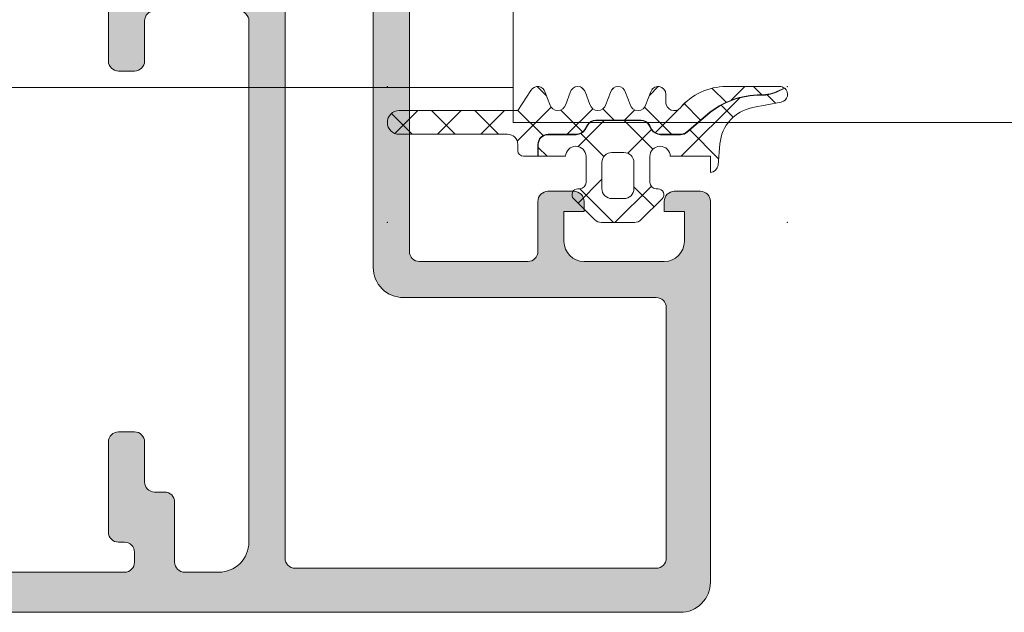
# Model space of a CAD drawing. Header units: millimetres. Extents: x 213386 to 506888, y 183055 to 450952.
# Tile 760 of 1056: x 387020 to 387069, y 342575 to 342605. Entities that reach past the tile are written whole.
import ezdxf

# ---------------------------------------------------------------- set-up
doc = ezdxf.new("R2010")
doc.units = ezdxf.units.MM
doc.layers.add('FASÁDA DETAILNÍ', color=255, linetype='Continuous', lineweight=0)
doc.layers.add('NOVA', color=255, linetype='Continuous', lineweight=0)

# ---------------------------------------------------------------- blocks, each defined once
blk = doc.blocks.new('A$C69D17D4D')
at = {"layer": 'FASÁDA DETAILNÍ'}
h = blk.add_hatch(color=256, dxfattribs=at)
edge = h.paths.add_edge_path(flags=16)
edge.add_ellipse((-10926.70542194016, 24829.51812637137), major_axis=(-0.4999740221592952, 0), ratio=1, start_angle=-0.002977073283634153, end_angle=90.00297707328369)
edge.add_line((-10926.70539596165, 24829.01815234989), (-10908.70539596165, 24829.01815234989))
edge.add_ellipse((-10908.70536998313, 24829.51812637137), major_axis=(-0.4999740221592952, 0), ratio=1, start_angle=89.99702292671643, end_angle=180.0029770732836)
edge.add_line((-10908.20539596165, 24829.51815234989), (-10908.20539596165, 24842.01815234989))
edge.add_ellipse((-10908.70541778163, 24842.0181305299), major_axis=(-0.5000218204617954, 0), ratio=1, start_angle=180.0025002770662, end_angle=269.9974997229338)
edge.add_line((-10908.70539596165, 24842.51815234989), (-10921.30844696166, 24842.51815234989))
edge.add_ellipse((-10921.30844808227, 24844.01815122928), major_axis=(-1.499998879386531, 0), ratio=1, start_angle=-4.2804329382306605e-05, end_angle=90.00004280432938, ccw=False)
edge.add_line((-10922.80844696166, 24844.01815234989), (-10922.80844696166, 24857.01814034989))
edge.add_ellipse((-10923.30844658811, 24857.01814072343), major_axis=(-0.4999996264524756, 0), ratio=1, start_angle=179.9999571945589, end_angle=270.0000428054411)
edge.add_line((-10923.30844696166, 24857.51814034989), (-10926.70539596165, 24857.51814034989))
edge.add_ellipse((-10926.70539633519, 24857.01814072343), major_axis=(-0.4999996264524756, 0), ratio=1, start_angle=-90.00004280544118, end_angle=4.280544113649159e-05)
edge.add_line((-10927.20539596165, 24857.01814034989), (-10927.20539596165, 24829.51815234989))
edge = h.paths.add_edge_path()
edge.add_line((-10956.00539096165, 24828.3181403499), (-10956.00539096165, 24831.3181403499))
edge.add_line((-10956.00539096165, 24831.3181403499), (-10954.00539096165, 24831.3181403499))
edge.add_arc((-10954.00536498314, 24830.81816632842), 0.4999740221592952, -0.002977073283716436, 90.00297707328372, ccw=False)
edge.add_line((-10953.50539096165, 24830.8181403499), (-10953.50539096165, 24830.3181403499))
edge.add_line((-10953.50539096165, 24830.3181403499), (-10954.50539096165, 24830.3181403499))
edge.add_line((-10954.50539096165, 24830.3181403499), (-10954.50539096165, 24829.3181403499))
edge.add_arc((-10953.50532683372, 24829.31820447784), 1.000064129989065, 180.0036740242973, 269.9963259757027)
edge.add_line((-10953.50539096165, 24828.3181403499), (-10949.50539096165, 24828.3181403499))
edge.add_arc((-10949.50542094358, 24829.31817033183), 1.00002998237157, 270.0017177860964, 359.9982822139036)
edge.add_line((-10948.50539096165, 24829.3181403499), (-10948.50539096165, 24830.3181403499))
edge.add_line((-10948.50539096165, 24830.3181403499), (-10949.50539096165, 24830.3181403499))
edge.add_line((-10949.50539096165, 24830.3181403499), (-10949.50539096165, 24830.8181403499))
edge.add_arc((-10949.00538536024, 24830.81813474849), 0.5000056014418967, 90.00064186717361, 179.9993581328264, ccw=False)
edge.add_line((-10949.00539096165, 24831.3181403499), (-10946.20538796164, 24831.3181403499))
edge.add_arc((-10946.20538796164, 24830.8181403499), 0.5, -90, 90, ccw=False)
edge.add_line((-10946.20538796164, 24830.3181403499), (-10946.50539096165, 24830.3181403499))
edge.add_arc((-10946.50538023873, 24829.81812962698), 0.5000107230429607, 90.00122873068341, 179.9987712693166)
edge.add_line((-10947.00539096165, 24829.8181403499), (-10947.00539096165, 24829.3181403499))
edge.add_arc((-10946.50532303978, 24829.31820827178), 0.5000679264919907, 180.0077822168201, 269.9922177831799)
edge.add_line((-10946.50539096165, 24828.8181403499), (-10935.20539596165, 24828.8181403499))
edge.add_arc((-10935.20541778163, 24829.31816216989), 0.5000218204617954, 270.0025002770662, 359.9974997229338)
edge.add_line((-10934.70539596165, 24829.3181403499), (-10934.70539596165, 24829.8181403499))
edge.add_arc((-10935.20533328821, 24829.81820302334), 0.4999373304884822, 359.9928172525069, 450.0071827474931)
edge.add_line((-10935.20539596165, 24830.3181403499), (-10935.50539896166, 24830.3181403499))
edge.add_arc((-10935.50533616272, 24830.81820314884), 0.5000628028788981, 180.0071953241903, 269.9928046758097, ccw=False)
edge.add_line((-10936.00539896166, 24830.8181403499), (-10936.00539896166, 24835.3181403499))
edge.add_arc((-10935.50539336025, 24835.31813474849), 0.5000056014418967, 90.00064186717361, 179.9993581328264, ccw=False)
edge.add_line((-10935.50539896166, 24835.8181403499), (-10934.70539596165, 24835.8181403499))
edge.add_arc((-10934.70536998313, 24835.31816632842), 0.4999740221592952, -0.002977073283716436, 90.00297707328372, ccw=False)
edge.add_line((-10934.20539596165, 24835.3181403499), (-10934.20539596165, 24833.3181403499))
edge.add_arc((-10933.70532803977, 24833.31820827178), 0.5000679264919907, 180.0077822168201, 269.9922177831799)
edge.add_line((-10933.70539596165, 24832.8181403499), (-10933.20539596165, 24832.8181403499))
edge.add_arc((-10933.20533328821, 24832.31820302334), 0.4999373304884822, -0.007182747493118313, 90.00718274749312, ccw=False)
edge.add_line((-10932.70539596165, 24832.3181403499), (-10932.70539596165, 24829.3181403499))
edge.add_arc((-10932.20534084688, 24829.31819546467), 0.5000551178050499, 180.0063149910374, 269.9936850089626)
edge.add_line((-10932.20539596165, 24828.8181403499), (-10930.50539896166, 24828.8181403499))
edge.add_arc((-10930.50536711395, 24830.31810850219), 1.499968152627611, 269.9987834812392, 360.0012165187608)
edge.add_line((-10929.00539896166, 24830.3181403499), (-10929.00539896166, 24856.3181403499))
edge.add_arc((-10929.5053781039, 24856.31816120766), 0.4999791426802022, 359.9976097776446, 450.0023902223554)
edge.add_line((-10929.50539896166, 24856.8181403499), (-10933.70539596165, 24856.8181403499))
edge.add_arc((-10933.70539036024, 24856.31813474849), 0.5000056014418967, 90.0006418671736, 179.9993581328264)
edge.add_line((-10934.20539596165, 24856.3181403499), (-10934.20539596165, 24854.3181403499))
edge.add_arc((-10934.70541778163, 24854.31816216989), 0.5000218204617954, 270.00250027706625, 359.99749972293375, ccw=False)
edge.add_line((-10934.70539596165, 24853.8181403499), (-10935.50539896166, 24853.8181403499))
edge.add_arc((-10935.50534640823, 24854.31819290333), 0.5000525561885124, 180.0060215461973, 269.9939784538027, ccw=False)
edge.add_line((-10936.00539896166, 24854.3181403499), (-10936.00539896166, 24859.31814134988))
edge.add_line((-10936.00539896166, 24859.31814134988), (-10935.78807796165, 24860.07603034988))
edge.add_arc((-10936.07645637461, 24860.15872166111), 0.2999999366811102, 343.9999757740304, 412.0951853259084)
edge.add_arc((-10935.70784582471, 24860.63214150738), 0.3000001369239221, 180.0000300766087, 232.0952819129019, ccw=False)
edge.add_line((-10936.00784596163, 24860.6321413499), (-10936.00784396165, 24862.69628834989))
edge.add_arc((-10935.60784456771, 24862.69628880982), 0.3999993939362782, 68.02623046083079, 180.000065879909, ccw=False)
edge.add_line((-10935.45817196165, 24863.0672303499), (-10933.43494296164, 24862.2508693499))
edge.add_arc((-10933.50977957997, 24862.06539908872), 0.199999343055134, -24.14109237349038, 68.02609214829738, ccw=False)
edge.add_line((-10933.32727196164, 24861.98360234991), (-10934.39559196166, 24859.5999173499))
edge.add_arc((-10934.21308385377, 24859.51812064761), 0.1999997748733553, 155.8589745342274, 270.819900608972)
edge.add_line((-10934.21022196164, 24859.31814134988), (-10922.90614196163, 24859.3181403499))
edge.add_arc((-10922.89771024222, 24859.50955484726), 0.1916001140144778, 267.4777781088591, 361.0444500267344)
edge.add_line((-10922.70614196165, 24859.5130473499), (-10922.70614196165, 24859.93363134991))
edge.add_line((-10922.70614196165, 24859.93363134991), (-10924.13787696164, 24862.39924334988))
edge.add_arc((-10923.87853996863, 24862.55005504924), 0.2999997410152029, 105.9999717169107, 210.179196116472, ccw=False)
edge.add_line((-10923.96123096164, 24862.83843334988), (-10922.46906996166, 24863.26630434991))
edge.add_line((-10922.46906996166, 24863.26630434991), (-10921.60579496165, 24863.76471634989))
edge.add_arc((-10921.40579500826, 24863.41830610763), 0.400000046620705, 3.470122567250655e-05, 119.99998843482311, ccw=False)
edge.add_line((-10921.00579496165, 24863.41830634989), (-10921.00614196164, 24859.31037534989))
edge.add_line((-10921.00614196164, 24859.31037534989), (-10921.00844696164, 24844.81831834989))
edge.add_arc((-10920.50844711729, 24844.81814022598), 0.4999998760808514, 179.9795884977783, 270.0000178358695)
edge.add_line((-10920.50844696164, 24844.3181403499), (-10915.10540496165, 24844.3181403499))
edge.add_arc((-10915.1054045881, 24844.81813997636), 0.4999996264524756, 269.9999571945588, 360.0000428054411)
edge.add_line((-10914.60540496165, 24844.8181403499), (-10914.60540496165, 24847.3181403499))
edge.add_arc((-10914.1054053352, 24847.31814072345), 0.4999996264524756, 89.99995719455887, 180.0000428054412, ccw=False)
edge.add_line((-10914.10540496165, 24847.8181403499), (-10912.80540196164, 24847.8181403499))
edge.add_arc((-10912.80538110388, 24847.31816120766), 0.4999791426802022, -0.002390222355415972, 90.00239022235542, ccw=False)
edge.add_line((-10912.30540196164, 24847.3181403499), (-10912.30540196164, 24846.8181403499))
edge.add_line((-10912.30540196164, 24846.8181403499), (-10913.30540196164, 24846.8181403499))
edge.add_line((-10913.30540196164, 24846.8181403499), (-10913.30540196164, 24845.3181403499))
edge.add_arc((-10912.30537027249, 24845.31817203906), 1.000031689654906, 180.0018155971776, 269.9981844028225)
edge.add_line((-10912.30540196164, 24844.3181403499), (-10908.30540196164, 24844.3181403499))
edge.add_arc((-10908.30547121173, 24845.31820959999), 1.000069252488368, 270.0039674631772, 359.9960325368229)
edge.add_line((-10907.30540196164, 24845.3181403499), (-10907.30540196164, 24846.8181403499))
edge.add_line((-10907.30540196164, 24846.8181403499), (-10908.30540196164, 24846.8181403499))
edge.add_line((-10908.30540196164, 24846.8181403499), (-10908.30540196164, 24847.3181403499))
edge.add_arc((-10907.80542794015, 24847.31816632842), 0.4999740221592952, 89.99702292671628, 180.0029770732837, ccw=False)
edge.add_line((-10907.80540196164, 24847.8181403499), (-10906.50539896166, 24847.8181403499))
edge.add_arc((-10906.50540456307, 24847.31813474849), 0.5000056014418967, 0.000641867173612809, 89.99935813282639, ccw=False)
edge.add_line((-10906.00539896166, 24847.3181403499), (-10906.00539896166, 24828.3181403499))
edge.add_arc((-10907.50536967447, 24828.31811106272), 1.49997071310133, -90.00111870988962, 0.001118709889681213, ccw=False)
edge.add_line((-10907.50539896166, 24826.8181403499), (-10954.50539096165, 24826.8181403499))
edge.add_arc((-10954.50533062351, 24828.31820068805), 1.50006033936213, 180.0023046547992, 269.99769534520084, ccw=False)
h = blk.add_hatch(dxfattribs=at)
h.set_pattern_fill('ANSI37', color=256, scale=0.48, angle=270, style=0)
h.set_pattern_definition([(315, (-10906.00537125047, 24849.06411202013), (1.077630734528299, 1.077630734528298), []), (44.99999999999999, (-10906.00537125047, 24849.06411202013), (-1.077630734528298, 1.077630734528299), [])])
edge = h.paths.add_edge_path()
edge.add_line((-10913.21955742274, 24852.14752880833), (-10912.99229852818, 24852.75458631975))
edge.add_arc((-10912.61546239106, 24852.65411111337), 0.3900009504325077, 374.92936879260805, 525.0706312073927, ccw=False)
edge.add_line((-10912.23862625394, 24852.75458631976), (-10912.01136735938, 24852.14752880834))
edge.add_arc((-10911.61546239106, 24852.25411227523), 0.4100009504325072, 195.0676336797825, 344.9323663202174)
edge.add_line((-10911.21955742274, 24852.14752880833), (-10910.99229852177, 24852.75458633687))
edge.add_arc((-10910.61546239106, 24852.65411261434), 0.390000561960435, 374.92915839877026, 525.0708416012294, ccw=False)
edge.add_line((-10910.23862626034, 24852.75458633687), (-10910.0113673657, 24852.14752882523))
edge.add_arc((-10909.61546239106, 24852.25411077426), 0.4100005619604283, 195.0674286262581, 344.9325752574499)
edge.add_line((-10909.21955740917, 24852.14752885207), (-10908.99230233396, 24852.75458635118))
edge.add_arc((-10908.61541968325, 24852.65409910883), 0.3900489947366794, 360.00000000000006, 525.0706831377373, ccw=False)
edge.add_line((-10908.22537068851, 24852.65409910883), (-10908.22537068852, 24852.25411001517))
edge.add_arc((-10907.81537012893, 24852.25411001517), 0.4100005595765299, 180.0000000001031, 319.6800643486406)
edge.add_arc((-10905.22308391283, 24850.05414015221), 2.989972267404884, 449.9986695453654, 499.68006215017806, ccw=False)
edge.add_line((-10905.22301448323, 24853.04411241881), (-10902.55122289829, 24853.04411202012))
edge.add_arc((-10902.55066525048, 24852.65411202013), 0.3900003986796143, 414.3594300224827, 450.0819252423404, ccw=False)
edge.add_line((-10902.32341257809, 24852.97106080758), (-10902.58170384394, 24852.84140908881))
edge.add_arc((-10903.4744456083, 24854.61992311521), 1.990000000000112, 269.38113086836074, 296.65479126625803, ccw=False)
edge.add_arc((-10903.53929249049, 24848.616540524), 4.013732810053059, 449.381130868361, 490.6411808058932)
edge.add_line((-10906.15351601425, 24851.66217452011), (-10907.17974735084, 24850.78130764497))
edge.add_arc((-10907.49624535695, 24851.15003552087), 0.4859333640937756, 270.00000000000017, 310.6411808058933, ccw=False)
edge.add_line((-10907.49624535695, 24850.66410215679), (-10908.49384276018, 24850.66410215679))
edge.add_arc((-10908.49384276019, 24851.15410215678), 0.4900000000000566, 209.9999999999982, 269.9999999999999, ccw=False)
edge.add_line((-10908.91819520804, 24850.90910215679), (-10909.03366526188, 24851.10910215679))
edge.add_arc((-10909.4753382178, 24850.85410215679), 0.5099999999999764, 389.9999999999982, 450.0000000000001)
edge.add_line((-10909.4753382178, 24851.36410215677), (-10911.7123480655, 24851.36410215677))
edge.add_arc((-10911.71234806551, 24850.85410215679), 0.5100000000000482, 450.0000000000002, 509.999999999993)
edge.add_line((-10912.15402102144, 24851.1091021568), (-10912.26949107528, 24850.9091021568))
edge.add_arc((-10912.69384352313, 24851.15410215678), 0.4899999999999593, 270.0000000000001, 329.99999999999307, ccw=False)
edge.add_line((-10912.69384352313, 24850.66410215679), (-10914.09384123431, 24850.66410215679))
edge.add_arc((-10914.09384123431, 24850.15410215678), 0.509999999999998, 450, 540.0000000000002)
edge.add_line((-10914.60384123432, 24850.15410215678), (-10914.60384123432, 24849.56410187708))
edge.add_line((-10914.60384123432, 24849.56410187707), (-10915.3154627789, 24849.56410282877))
edge.add_arc((-10915.31546239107, 24849.85410282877), 0.2900000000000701, 179.9999999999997, 269.9999233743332, ccw=False)
edge.add_line((-10915.60546239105, 24849.85410282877), (-10915.60546239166, 24850.15408795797))
edge.add_arc((-10916.11528437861, 24850.15426950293), 0.5098220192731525, 359.9795972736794, 450.024286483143)
edge.add_line((-10916.11550048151, 24850.66409147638), (-10921.51546343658, 24850.66412199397))
edge.add_arc((-10921.51546010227, 24851.2541204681), 0.5899984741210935, 89.99999999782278, 269.9996761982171, ccw=False)
edge.add_line((-10921.51546010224, 24851.84411894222), (-10915.61005185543, 24851.84411894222))
edge.add_line((-10915.61005185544, 24851.84411894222), (-10914.95334829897, 24852.84887327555))
edge.add_arc((-10914.61546056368, 24852.65411264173), 0.3899997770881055, 374.9297590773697, 510.0405788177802, ccw=False)
edge.add_line((-10914.23862624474, 24852.75459011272), (-10914.01136736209, 24852.14752881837))
edge.add_arc((-10913.61546239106, 24852.25411227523), 0.4100009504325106, 195.0676322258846, 344.9323663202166)
h = blk.add_hatch(dxfattribs=at)
h.set_pattern_fill('ANSI37', color=256, scale=0.625, angle=270, style=0)
h.set_pattern_definition([(315, (-10906.00537125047, 24849.06411202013), (1.403165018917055, 1.403165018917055), []), (44.99999999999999, (-10906.00537125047, 24849.06411202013), (-1.403165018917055, 1.403165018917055), [])])
edge = h.paths.add_edge_path()
edge.add_arc((-10912.61532293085, 24847.6541189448), 0.2900050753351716, 90.00051071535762, 225.0024366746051, ccw=False)
edge.add_line((-10912.61532551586, 24847.94412402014), (-10912.51533125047, 24847.94412402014))
edge.add_arc((-10912.51533125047, 24848.25412402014), 0.3099999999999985, 269.9999999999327, 360.0000000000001)
edge.add_line((-10912.20533125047, 24848.25412402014), (-10912.20533125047, 24849.55410002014))
edge.add_arc((-10912.71533125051, 24849.55410002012), 0.5100000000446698, 359.9999999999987, 538.8764798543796)
edge.add_line((-10913.22523320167, 24849.56410003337), (-10914.58384123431, 24849.56410185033))
edge.add_line((-10914.5838412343, 24849.56410185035), (-10914.5838412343, 24850.1541021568))
edge.add_arc((-10914.09384123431, 24850.15410215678), 0.4900000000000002, 450, 539.9999999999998, ccw=False)
edge.add_line((-10914.09384123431, 24850.64410215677), (-10912.69384352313, 24850.64410215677))
edge.add_arc((-10912.69384352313, 24851.15410215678), 0.5099999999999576, 269.9999999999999, 329.9999999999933)
edge.add_line((-10912.2521705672, 24850.89910215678), (-10912.13670051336, 24851.09910215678))
edge.add_arc((-10911.71234806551, 24850.85410215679), 0.4900000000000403, 449.9999999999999, 509.9999999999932, ccw=False)
edge.add_line((-10911.71234806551, 24851.34410215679), (-10909.47533821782, 24851.34410215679))
edge.add_arc((-10909.4753382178, 24850.85410215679), 0.4899999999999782, 389.9999999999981, 449.9999999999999, ccw=False)
edge.add_line((-10909.05098576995, 24851.09910215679), (-10908.93551571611, 24850.89910215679))
edge.add_arc((-10908.49384276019, 24851.15410215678), 0.5100000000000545, 209.9999999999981, 270.0000000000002)
edge.add_line((-10908.49384276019, 24850.64410215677), (-10907.49624535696, 24850.64410215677))
edge.add_arc((-10907.49624535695, 24851.15003552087), 0.5059333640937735, 270.0000000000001, 310.6411808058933)
edge.add_line((-10907.16672095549, 24850.76613157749), (-10906.1404896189, 24851.64699845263))
edge.add_arc((-10903.53929249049, 24848.616540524), 3.993732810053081, 449.381130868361, 490.6411808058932, ccw=False)
edge.add_arc((-10903.4744456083, 24854.61992311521), 2.010000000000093, 269.3811308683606, 296.6547912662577)
edge.add_line((-10902.5727315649, 24852.82353457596), (-10902.30569568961, 24852.9575757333))
edge.add_arc((-10902.55066525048, 24852.65411202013), 0.3900003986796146, 281.0105624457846, 411.08797067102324, ccw=False)
edge.add_line((-10902.47617909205, 24852.27129075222), (-10903.91426992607, 24851.9916891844))
edge.add_arc((-10903.53065787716, 24850.01863525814), 2.010000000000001, 461.0024964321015, 535.0047506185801)
edge.add_line((-10905.53302373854, 24850.19365227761), (-10905.62680591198, 24849.12069249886))
edge.add_arc((-10906.01537302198, 24849.15411379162), 0.3900017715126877, 271.4698736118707, 355.0839953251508, ccw=False)
edge.add_line((-10906.00536896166, 24848.7642403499), (-10906.00536896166, 24849.56411131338))
edge.add_line((-10906.00536896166, 24849.56411131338), (-10908.00544830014, 24849.56410007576))
edge.add_arc((-10908.51535025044, 24849.55410002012), 0.5100000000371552, 361.1235249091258, 540)
edge.add_line((-10909.02535025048, 24849.55410002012), (-10909.02535025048, 24848.25412402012))
edge.add_arc((-10908.71535025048, 24848.25412402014), 0.3100000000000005, 180, 270.0000000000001)
edge.add_line((-10908.71535025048, 24847.94412402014), (-10908.61532525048, 24847.94412402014))
edge.add_arc((-10908.61535344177, 24847.65410864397), 0.2900153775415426, 315.0033144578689, 449.9944304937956, ccw=False)
edge.add_line((-10908.41026973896, 24847.44904866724), (-10909.45083416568, 24846.40775164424))
edge.add_arc((-10909.79743839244, 24846.75411202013), 0.4900000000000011, 270.0000000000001, 315.0201621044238, ccw=False)
edge.add_line((-10909.79743839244, 24846.26411202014), (-10911.43348683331, 24846.26411202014))
edge.add_arc((-10911.43348683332, 24846.75411202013), 0.4899999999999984, 224.9723007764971, 269.9999999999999, ccw=False)
edge.add_line((-10911.78013661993, 24846.40779724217), (-10912.82037876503, 24847.44904566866))
edge = h.paths.add_edge_path()
edge.add_arc((-10910.9153540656, 24849.25413383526), 0.4999901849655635, 450.0000000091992, 540)
edge.add_line((-10911.41534425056, 24849.25413383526), (-10911.41534425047, 24847.95412402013))
edge.add_arc((-10910.9153628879, 24847.95410538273), 0.4999813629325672, 539.9978642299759, 630.0021357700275)
edge.add_line((-10910.91534425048, 24847.45412402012), (-10910.31533725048, 24847.45412402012))
edge.add_arc((-10910.31531861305, 24847.95410538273), 0.4999813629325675, 269.9978642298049, 360.002135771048)
edge.add_line((-10909.81533725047, 24847.95412402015), (-10909.81533725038, 24849.25413383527))
edge.add_arc((-10910.31532743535, 24849.25413383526), 0.4999901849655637, 360, 450)
edge.add_line((-10910.31532743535, 24849.75412402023), (-10910.9153540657, 24849.75412402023))
blk.add_line((-10915.8308712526, 24853.00002420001), (-11388.49992168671, 24853.00002420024), dxfattribs=at)
blk.add_lwpolyline([(-10834.85999242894, 24895.25402419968), (-10447.16921557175, 24895.25402419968), (-10447.16921557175, 24851.25402419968), (-10834.85999242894, 24851.25402419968), (-10915.8308712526, 24851.25402419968), (-10915.8308712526, 24895.25402419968)], close=True, dxfattribs=at)
for points in [[(-10946.50539096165, 24828.8181403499), (-10935.20539596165, 24828.8181403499), (-10935.20539596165, 24828.8181403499, 0.414188), (-10934.70539596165, 24829.3181403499), (-10934.70539596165, 24829.8181403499), (-10934.70539596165, 24829.8181403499, 0.414287), (-10935.20539596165, 24830.3181403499), (-10935.50539896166, 24830.3181403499), (-10935.50539896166, 24830.3181403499, -0.41414), (-10936.00539896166, 24830.8181403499), (-10936.00539896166, 24835.3181403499), (-10936.00539896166, 24835.3181403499, -0.414207), (-10935.50539896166, 24835.8181403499), (-10934.70539596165, 24835.8181403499), (-10934.70539596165, 24835.8181403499, -0.414244), (-10934.20539596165, 24835.3181403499), (-10934.20539596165, 24833.3181403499), (-10934.20539596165, 24833.3181403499, 0.414134), (-10933.70539596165, 24832.8181403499), (-10933.20539596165, 24832.8181403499), (-10933.20539596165, 24832.8181403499, -0.414287), (-10932.70539596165, 24832.3181403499), (-10932.70539596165, 24829.3181403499), (-10932.70539596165, 24829.3181403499, 0.414149), (-10932.20539596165, 24828.8181403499), (-10930.50539896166, 24828.8181403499), (-10930.50539896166, 24828.8181403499, 0.414226), (-10929.00539896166, 24830.3181403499), (-10929.00539896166, 24856.3181403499), (-10929.00539896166, 24856.3181403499, 0.414238), (-10929.50539896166, 24856.8181403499)], [(-10933.70539596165, 24856.8181403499, 0.414207), (-10934.20539596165, 24856.3181403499), (-10934.20539596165, 24854.3181403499), (-10934.20539596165, 24854.3181403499, -0.414188), (-10934.70539596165, 24853.8181403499), (-10935.50539896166, 24853.8181403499), (-10935.50539896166, 24853.8181403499, -0.414152), (-10936.00539896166, 24854.3181403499), (-10936.00539896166, 24859.31814134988)], [(-10921.00614196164, 24859.31037534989), (-10921.00844696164, 24844.81831834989), (-10921.00844696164, 24844.81831834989, 0.414318), (-10920.50844696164, 24844.3181403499), (-10915.10540496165, 24844.3181403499), (-10915.10540496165, 24844.3181403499, 0.414214), (-10914.60540496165, 24844.8181403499), (-10914.60540496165, 24847.3181403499), (-10914.60540496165, 24847.3181403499, -0.414214), (-10914.10540496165, 24847.8181403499), (-10912.80540196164, 24847.8181403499), (-10912.80540196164, 24847.8181403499, -0.414238), (-10912.30540196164, 24847.3181403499), (-10912.30540196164, 24846.8181403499), (-10913.30540196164, 24846.8181403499), (-10913.30540196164, 24845.3181403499), (-10913.30540196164, 24845.3181403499, 0.414195), (-10912.30540196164, 24844.3181403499), (-10908.30540196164, 24844.3181403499), (-10908.30540196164, 24844.3181403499, 0.414173), (-10907.30540196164, 24845.3181403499), (-10907.30540196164, 24846.8181403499), (-10908.30540196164, 24846.8181403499), (-10908.30540196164, 24847.3181403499), (-10908.30540196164, 24847.3181403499, -0.414244), (-10907.80540196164, 24847.8181403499), (-10906.50539896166, 24847.8181403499), (-10906.50539896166, 24847.8181403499, -0.414207), (-10906.00539896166, 24847.3181403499), (-10906.00539896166, 24828.3181403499), (-10906.00539896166, 24828.3181403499, -0.414225), (-10907.50539896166, 24826.8181403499), (-10954.50539096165, 24826.8181403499)]]:
    blk.add_lwpolyline(points, format="xyb", dxfattribs=at)
at = {"layer": 'FASÁDA DETAILNÍ', "extrusion": (0, 0, -1)}
blk.add_lwpolyline([(10927.20539596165, 24829.51815234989, -0.414244), (10926.70539596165, 24829.01815234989), (10908.70539596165, 24829.01815234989), (10908.70539596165, 24829.01815234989, -0.414244), (10908.20539596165, 24829.51815234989), (10908.20539596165, 24842.01815234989), (10908.20539596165, 24842.01815234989, -0.414188), (10908.70539596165, 24842.51815234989), (10921.30844696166, 24842.51815234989), (10921.30844696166, 24842.51815234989, 0.414214), (10922.80844696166, 24844.01815234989), (10922.80844696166, 24857.01814034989), (10922.80844696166, 24857.01814034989, -0.414214), (10923.30844696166, 24857.51814034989), (10926.70539596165, 24857.51814034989), (10926.70539596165, 24857.51814034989, -0.414214), (10927.20539596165, 24857.01814034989), (10927.20539596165, 24829.51815234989)], format="xyb", close=True, dxfattribs=at)
at = {"layer": 'FASÁDA DETAILNÍ', "color": 7}
for points in [[(-10913.21955742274, 24852.14752880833), (-10912.99229852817, 24852.75458631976, -0.7683067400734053), (-10912.23862625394, 24852.75458631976), (-10912.01136735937, 24852.14752880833, 0.7663896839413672), (-10911.21955742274, 24852.14752880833), (-10910.99229852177, 24852.75458633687, -0.7683096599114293), (-10910.23862626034, 24852.75458633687), (-10910.01136736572, 24852.14752882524, 0.766392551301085), (-10909.21955740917, 24852.14752885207), (-10908.99230233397, 24852.75458635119, -0.8775222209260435), (-10908.22537068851, 24852.65409910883), (-10908.22537068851, 24852.25411001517, 0.6981291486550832), (-10907.50276797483, 24851.98881705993, -0.2202365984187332), (-10905.22301448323, 24853.04411241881), (-10902.5512228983, 24853.04411202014, -0.1571434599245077), (-10902.32341257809, 24852.97106080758), (-10902.58170384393, 24852.84140908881, -0.1195687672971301), (-10903.49593978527, 24852.63003919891, 0.1820014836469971), (-10906.15351601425, 24851.66217452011), (-10907.17974735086, 24850.78130764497, -0.1792130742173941), (-10907.49624535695, 24850.66410215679), (-10908.49384276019, 24850.66410215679, -0.2679491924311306), (-10908.91819520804, 24850.90910215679), (-10909.03366526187, 24851.1091021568, 0.2679491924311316), (-10909.4753382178, 24851.36410215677), (-10911.71234806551, 24851.36410215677, 0.2679491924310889), (-10912.15402102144, 24851.1091021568), (-10912.26949107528, 24850.90910215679, -0.2679491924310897), (-10912.69384352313, 24850.66410215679), (-10914.09384123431, 24850.66410215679, 0.4142135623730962), (-10914.60384123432, 24850.15410215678), (-10914.60384123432, 24849.56410187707), (-10915.3154627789, 24849.56410282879, -0.4142131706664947), (-10915.60546239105, 24849.85410282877), (-10915.60546239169, 24850.15408795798, 0.414442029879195), (-10916.11550048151, 24850.66409147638), (-10921.51546343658, 24850.66412199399, -0.999997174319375), (-10921.51546010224, 24851.84411894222), (-10915.61005185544, 24851.84411894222), (-10914.95334829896, 24852.84887327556, -0.6688782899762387), (-10914.23862624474, 24852.75459011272), (-10914.01136736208, 24852.14752881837, 0.7663896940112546), (-10913.21955742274, 24852.14752880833)], [(-10912.82037876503, 24847.44904566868, -0.6681907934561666), (-10912.61532551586, 24847.94412402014), (-10912.51533125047, 24847.94412402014, 0.41421356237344), (-10912.20533125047, 24848.25412402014), (-10912.20533125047, 24849.55410002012, 0.9902431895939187), (-10913.22523320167, 24849.56410003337), (-10914.5838412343, 24849.56410185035), (-10914.5838412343, 24850.15410215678, -0.4142135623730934), (-10914.09384123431, 24850.64410215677), (-10912.69384352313, 24850.64410215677, 0.267949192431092), (-10912.2521705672, 24850.89910215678), (-10912.13670051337, 24851.09910215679, -0.2679491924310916), (-10911.71234806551, 24851.34410215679), (-10909.4753382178, 24851.34410215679, -0.267949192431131), (-10909.05098576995, 24851.09910215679), (-10908.93551571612, 24850.89910215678, 0.2679491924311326), (-10908.49384276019, 24850.64410215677), (-10907.49624535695, 24850.64410215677, 0.1792130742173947), (-10907.16672095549, 24850.76613157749), (-10906.14048961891, 24851.64699845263, -0.1820014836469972), (-10903.49615580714, 24852.61004036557, 0.1195687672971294), (-10902.5727315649, 24852.82353457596), (-10902.3056956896, 24852.95757573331, -0.6375452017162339), (-10902.47617909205, 24852.27129075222), (-10903.91426992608, 24851.99168918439, 0.3346062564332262), (-10905.53302373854, 24850.19365227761), (-10905.62680591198, 24849.12069249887, -0.381933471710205), (-10906.00536896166, 24848.7642403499), (-10906.00536896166, 24849.56411131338), (-10908.00544830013, 24849.56410007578, 0.9902431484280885), (-10909.02535025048, 24849.55410002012), (-10909.02535025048, 24848.25412402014, 0.414213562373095), (-10908.71535025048, 24847.94412402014), (-10908.61532525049, 24847.94412402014, -0.6681225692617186), (-10908.41026973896, 24847.44904866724), (-10909.45083416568, 24846.40775164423, -0.1990038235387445), (-10909.79743839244, 24846.26411202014), (-10911.43348683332, 24846.26411202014, -0.199038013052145), (-10911.78013661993, 24846.40779724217), (-10912.82037876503, 24847.44904566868)], [(-10910.91535406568, 24849.75412402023, 0.4142135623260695), (-10911.41534425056, 24849.25413383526), (-10911.41534425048, 24847.95412402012, 0.4142353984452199), (-10910.91534425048, 24847.45412402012), (-10910.31533725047, 24847.45412402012, 0.4142353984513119), (-10909.81533725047, 24847.95412402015), (-10909.81533725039, 24849.25413383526, 0.4142135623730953), (-10910.31532743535, 24849.75412402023), (-10910.91535406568, 24849.75412402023)]]:
    blk.add_lwpolyline(points, format="xyb", close=True, dxfattribs=at)
at = {"layer": 'FASÁDA DETAILNÍ'}
for p in [(-10922.10537125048, 24853.04411202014), (-10902.17537125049, 24853.04411202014), (-10922.10537125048, 24846.26411202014), (-10902.17537125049, 24846.26411202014)]:
    blk.add_point(p, dxfattribs=at)

msp = doc.modelspace()

# ---------------------------------------------------------------- block references
at = {"layer": 'NOVA', "ltscale": 300}
msp.add_blockref('A$C69D17D4D', (397960.6382589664, 317748.1544064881), dxfattribs=at)

doc.saveas('drawing.dxf')
